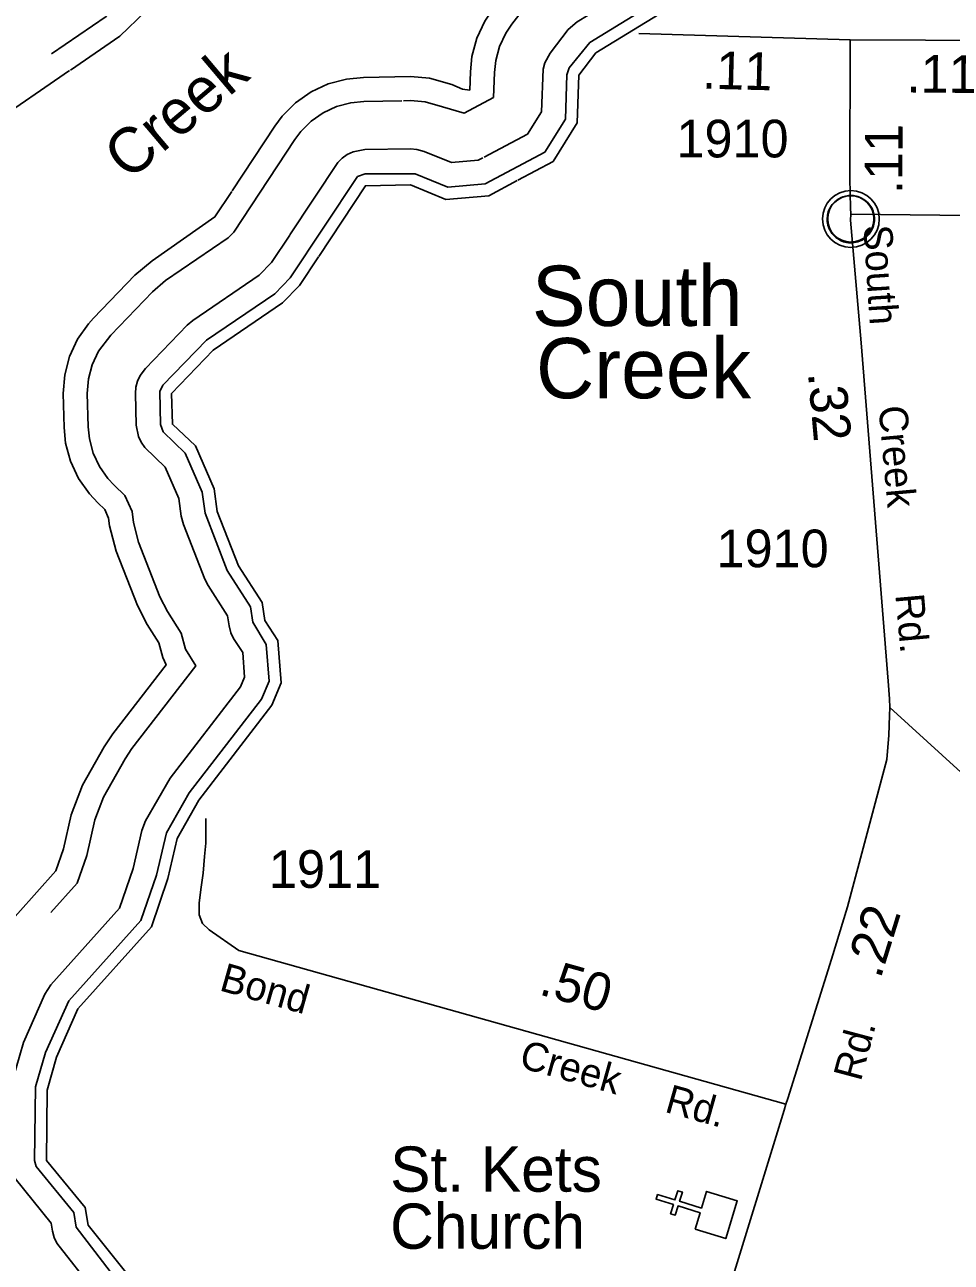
# Model space of a CAD drawing. Extents: x 2532689 to 2764727, y 536648 to 732970.
# Drawn here: x 2684777 to 2687851, y 581670 to 585776 of the extents above; entities that cross this region are included whole.
import ezdxf

# ---------------------------------------------------------------- set-up
doc = ezdxf.new("R2010")
doc.units = 0
for name, color, linetype in [('Exist Civil Demographics Community CELL', 7, 'Continuous'), ('Exist Civil Demographics Community Label', 7, 'Continuous'), ('Exist Cultural Church CELL', 7, 'Continuous'), ('Exist Cultural Church Label', 7, 'Continuous'), ('Exist Hydrographic Buffer Line', 7, 'Continuous'), ('Exist Hydrographic Creek Double Shore', 7, 'Continuous'), ('Exist Hydrographic Creek Single Shore Label', 7, 'Continuous'), ('Exist Road Secondary Mileage Hundredths English Label', 7, 'Continuous'), ('Exist Road Secondary Type 20 Attributed', 7, 'Continuous'), ('Exist Road Secondary Type 51 Attributed', 7, 'Continuous'), ('Exist Road Secondary Type 51 Label', 7, 'Continuous'), ('Exist Road Secondary Type 51 Number Label', 7, 'Continuous')]:
    doc.layers.add(name, color=color, linetype=linetype)

msp = doc.modelspace()

# ---------------------------------------------------------------- linework, layer by layer
at = {"layer": 'Exist Civil Demographics Community CELL'}
msp.add_lwpolyline([(2687440.4, 585143.9), (2687441.4, 585149.5), (2687443.2, 585156.1), (2687446.1, 585163.3), (2687449, 585169), (2687452.3, 585174.7), (2687456.1, 585179.8), (2687460.1, 585184.2), (2687464.7, 585188.8), (2687470.2, 585193.4), (2687475.6, 585197.1), (2687480.5, 585199.9), (2687485.6, 585202.4), (2687491, 585204.7), (2687496.6, 585206.5), (2687501, 585207.7), (2687505.8, 585208.4), (2687509.9, 585209.1), (2687516.3, 585209.4), (2687520.7, 585209.3), (2687526.4, 585209), (2687531.3, 585208.3), (2687536.2, 585207.3), (2687541.2, 585205.9), (2687546.4, 585204), (2687553, 585201), (2687559.3, 585197.5), (2687564.4, 585194), (2687569.5, 585190), (2687572.8, 585186.8), (2687577, 585182.5), (2687580.8, 585177.8), (2687583.9, 585173.2), (2687587, 585168.2), (2687589.5, 585163), (2687591.5, 585158), (2687593.1, 585153), (2687594.4, 585148.4), (2687595.5, 585142.3), (2687596.1, 585137.6), (2687596.4, 585131.6), (2687596.2, 585125.8), (2687595.6, 585120.2), (2687594.7, 585114.7), (2687593, 585108.5), (2687591.1, 585102.7), (2687588.8, 585097.6), (2687585.7, 585091.6), (2687582.4, 585086.3), (2687579, 585081.6), (2687574.7, 585076.8), (2687569.4, 585071.9), (2687564.4, 585067.8), (2687559.4, 585064.3), (2687555.1, 585061.8), (2687548.3, 585058.6), (2687541.1, 585055.9), (2687535.2, 585054.4), (2687528.6, 585053.1), (2687524.1, 585052.6), (2687519.7, 585052.4), (2687514.1, 585052.4), (2687509.8, 585052.8), (2687504.2, 585053.5), (2687498.2, 585054.8), (2687493.6, 585056.1), (2687488.5, 585058), (2687483.9, 585060), (2687480, 585062.2), (2687473.2, 585066.3), (2687467.6, 585070.6), (2687462.7, 585075.1), (2687458.2, 585079.9), (2687455, 585083.9), (2687452.1, 585088.1), (2687448, 585095.2), (2687446.2, 585098.7), (2687444.5, 585102.7), (2687441.9, 585110.9), (2687440.4, 585118), (2687439.7, 585123.1), (2687439.4, 585129.4), (2687439.3, 585134.1), (2687439.9, 585140.6)], close=True, dxfattribs=at)
for centre, radius in [((2687518, 585131.5), 94.3), ((2687517.7, 585131.8), 76.7)]:
    msp.add_circle(centre, radius, dxfattribs=at)
at = {"layer": 'Exist Cultural Church CELL'}
msp.add_lwpolyline([(2687001, 581779.9), (2687017.6, 581834.4), (2686944.8, 581856.7), (2686935.4, 581826.2), (2686920.1, 581830.8), (2686929.5, 581861.4), (2686872, 581879.1), (2686876.7, 581894.4), (2686934.2, 581876.8), (2686943.6, 581907.3), (2686958.9, 581902.6), (2686949.5, 581872.1), (2687022.3, 581849.7), (2687039.3, 581904.8), (2687141.1, 581873.5), (2687102.7, 581748.6)], close=True, dxfattribs=at)
at = {"layer": 'Exist Hydrographic Buffer Line'}
for points in [[(2685900.6, 585601.5), (2686057.4, 585604.3), (2686120, 585598.9), (2686193.6, 585577.6), (2686229.9, 585562.7), (2686253.6, 585559), (2686255.7, 585619.7), (2686260.8, 585670.8), (2686277.2, 585731.5), (2686303.7, 585788.3), (2686329.3, 585827.1), (2686396.6, 585914.2), (2686440.9, 585958.6), (2686484.5, 585990), (2686683.6, 586111.8), (2686812.2, 586231.2), (2686896.1, 586289.6), (2687003.1, 586343.2), (2687111.2, 586377.2), (2687478.8, 586432.3), (2687542.8, 586450.3), (2687648.2, 586479.8), (2687737.4, 586493.2), (2687920.3, 586497.4)], [(2686033.6, 585523.9), (2686057.4, 585524.4), (2686105.8, 585520.1), (2686163.4, 585503.6), (2686235.4, 585482.9), (2686332.8, 585534.9), (2686335.7, 585617.2), (2686339.6, 585657), (2686352.5, 585704.1), (2686373, 585748.3), (2686392.9, 585778.5), (2686457.9, 585862.9), (2686492.3, 585897.4), (2686526.4, 585921.7), (2686732.4, 586047.7), (2686866.6, 586172.7), (2686932.2, 586218), (2687039.2, 586271.6), (2687122.9, 586298.1), (2687495.7, 586354), (2687564.3, 586373.3), (2687669.5, 586402.8), (2687739, 586413.2), (2687922.2, 586417.3)], [(2686301.8, 585337), (2686445.6, 585413.4), (2686491.3, 585486.6), (2686497, 585629.2), (2686502.6, 585649.4), (2686520.2, 585681.3), (2686580.3, 585760), (2686609.8, 585785.2), (2686829.4, 585919.5), (2686975.6, 586055.5), (2687003.7, 586075), (2687110.6, 586128.5), (2687146.7, 586139.9), (2687529.1, 586197.2), (2687607.6, 586219.2), (2687712.8, 586248.8), (2687742.5, 586253.3), (2687944.1, 586256.3)], [(2685259.7, 586064.9), (2685113.4, 585867.6), (2685046.9, 585803.6), (2684865.7, 585679.2)], [(2685325, 586018.9), (2685177.7, 585820), (2685092.2, 585737.6), (2684929.1, 585625.7)], [(2684923.7, 582537.4), (2685162.2, 582803.8), (2685214, 582953.9), (2685247.7, 583095.2), (2685322.7, 583227.7), (2685562.6, 583538.8), (2685587.6, 583598.5), (2685578.4, 583719.3), (2685533.9, 583793.7), (2685526.1, 583844.1), (2685449.2, 583965.6), (2685375.6, 584155.9), (2685366.4, 584225.4), (2685310, 584354.9), (2685236.6, 584425), (2685227.4, 584449.5), (2685224.9, 584559.3), (2685235.8, 584580.1), (2685379.9, 584728.9), (2685606.7, 584883.7), (2685658.2, 584936.3), (2685881.7, 585272.2), (2685906.7, 585281.5), (2686072.6, 585281.3), (2686180.7, 585237.3), (2686304.9, 585248), (2686502.2, 585352.9), (2686570.7, 585462.6), (2686575.4, 585609.6), (2686583.6, 585632.6), (2686651.7, 585717), (2686878, 585855.5)], [(2684926.1, 585623.7), (2684665.1, 585444.6)], [(2685465, 585224.5), (2685606.9, 585439.8), (2685631.7, 585472.9), (2685675.8, 585517.3), (2685727.5, 585553.3), (2685784.1, 585579.8), (2685845, 585596), (2685900.6, 585601.5)], [(2685528.6, 585175.7), (2685673.6, 585395.8), (2685692.8, 585421.5), (2685727.5, 585456), (2685767.5, 585484), (2685811.6, 585504.7), (2685858.9, 585517.3), (2685902.2, 585521.5), (2686027.9, 585523.8)], [(2685656.8, 585079.2), (2685815.5, 585318.7), (2685830.2, 585333.5), (2685847.4, 585345.5), (2685866.3, 585354.3), (2685905.1, 585361.6), (2686057.4, 585364.3), (2686078.1, 585362.5), (2686102.9, 585355.4), (2686193, 585318.6), (2686281.7, 585326.3), (2686297, 585334.4)], [(2685235.2, 583676.7), (2685222, 583725.6), (2685183.5, 583785.8), (2685151.3, 583848.7), (2685080.1, 584029.8), (2685058.6, 584113.7), (2685055.1, 584138.6), (2685042.6, 584167.7), (2685019.2, 584190), (2684991.8, 584219.3), (2684955.7, 584270.7), (2684929.2, 584327.5), (2684913, 584388.2), (2684907.7, 584440.1), (2684904.4, 584552.4), (2684909.9, 584614.9), (2684926.1, 584675.5), (2684952.6, 584732.4), (2684988.7, 584783.7), (2685004.9, 584801.9), (2685142.9, 584945.4), (2685199.5, 584993.2), (2685408.2, 585138.3), (2685464.1, 585223)], [(2685250.7, 583829.1), (2685225.7, 583877.9), (2685154.8, 584058.9), (2685138, 584124.2), (2685133.2, 584160.4), (2685109.5, 584214.5), (2685074.4, 584247.9), (2685052.9, 584270.7), (2685025, 584310.7), (2685004.5, 584354.9), (2684991.8, 584402.1), (2684987.5, 584442.4), (2684984.4, 584552.4), (2684988.7, 584601), (2685001.4, 584648.1), (2685021.9, 584692.4), (2685062.7, 584746.4), (2685200.7, 584889.9), (2685244.4, 584927.1), (2685451.7, 585068.6), (2685470.8, 585087.8), (2685528, 585174.8)], [(2684864, 582590.7), (2685092, 582845.2), (2685136.9, 582975.9), (2685165.4, 583102), (2685177.9, 583134.5), (2685259.6, 583276.5), (2685492.9, 583579.4), (2685506.4, 583611.7), (2685500.3, 583692.6), (2685469.5, 583739.8), (2685460.7, 583758.7), (2685455, 583781.6), (2685449.6, 583815.2), (2685385.5, 583915.4), (2685374.8, 583936.4), (2685303.6, 584117.4), (2685296.5, 584145.4), (2685288.7, 584203.7), (2685243.2, 584308.1), (2685175.5, 584373.6), (2685163.4, 584390.7), (2685154.8, 584409.6), (2685147.4, 584447.1), (2685144.5, 584552.4), (2685146.2, 584573.2), (2685151.7, 584593.4), (2685160.5, 584612.4), (2685177.9, 584635.6), (2685315.9, 584779.1), (2685334.6, 584795), (2685554.8, 584945.4), (2685595.6, 584986.8), (2685656.2, 585078.2)], [(2684863.9, 582830.2), (2684951.2, 582927.8), (2684982.7, 583019.7), (2685009.4, 583137.4), (2685038.5, 583213), (2685110.5, 583340.7), (2685132.6, 583374.2), (2685344.7, 583649.2), (2685310.4, 583704), (2685296.7, 583757.4), (2685250.7, 583829.1)], [(2684689.9, 582756.1), (2684880.6, 582969.1), (2684905.6, 583041.6), (2684931.5, 583155), (2684969, 583252.4), (2685041, 583380), (2685069.5, 583423.1), (2685246.4, 583652.7), (2685235.2, 583676.7)], [(2685008.6, 581574.3), (2684883.5, 581733), (2684874.7, 581751.9), (2684869.3, 581772.8), (2684864.4, 581800.1), (2684745.5, 581947.3), (2684736.7, 581966.3), (2684731.3, 581986.6), (2684729.5, 582008.4), (2684731.5, 582241.6), (2684736.1, 582273.2), (2684772.8, 582398.8), (2684843.7, 582559.2), (2684864, 582590.7)], [(2685085.7, 581605.5), (2684948.1, 581786.2), (2684939.7, 581834.5), (2684814.8, 581987.4), (2684809.5, 582007.7), (2684813, 582251.5), (2684846, 582366.4), (2684923.7, 582537.4)]]:
    msp.add_lwpolyline(points, dxfattribs=at)
at = {"layer": 'Exist Hydrographic Creek Double Shore'}
for points in [[(2686412.7, 585260), (2686530.5, 585322.6), (2686610.4, 585450.6), (2686615.4, 585608.3), (2686672.4, 585682.8), (2686902.4, 585823.4), (2687057.5, 585967.7), (2687164.3, 586021.2), (2687554.3, 586079.7), (2687640.2, 586103.7)], [(2685752.9, 585007.5), (2685907.3, 585241.6), (2686057.4, 585244.4), (2686174.5, 585196.6), (2686316.4, 585208.9), (2686410.5, 585258.8)], [(2685124.4, 581621.2), (2684987.5, 581793), (2684977.4, 581851.7), (2684849.5, 582007.4), (2684851.5, 582240.6), (2684882.5, 582350.2), (2684953.4, 582510.7), (2685197.4, 582783.2), (2685252.4, 582943), (2685282.5, 583075.5), (2685354.5, 583203.2), (2685597.5, 583518.4), (2685628.4, 583591.9), (2685617.4, 583732.6), (2685573.5, 583799.8), (2685564.5, 583858.5), (2685486.3, 583980.2), (2685415.4, 584161.2), (2685405.3, 584236.3), (2685343.4, 584378.3), (2685267.3, 584450.7), (2685264.5, 584552.4), (2685402.5, 584695.9), (2685632.3, 584852.9), (2685689.3, 584911.1), (2685752.1, 585006.2)]]:
    msp.add_lwpolyline(points, dxfattribs=at)
at = {"layer": 'Exist Road Secondary Type 20 Attributed'}
for points in [[(2687517.6, 585147.9), (2688404.4, 585137.6), (2689262.1, 585126.8), (2689294.4, 585115.3)], [(2687302.3, 582194), (2685488, 582703.9), (2685389.5, 582772.4), (2685367.2, 582794.4), (2685356, 582822.4), (2685355.9, 582861.1), (2685361.6, 582906.3), (2685369.2, 582960.9), (2685373.2, 583016.6), (2685377.8, 583060.5), (2685378, 583090.7), (2685377.5, 583142.7)]]:
    msp.add_lwpolyline(points, dxfattribs=at)
at = {"layer": 'Exist Road Secondary Type 51 Attributed'}
for p, q in [((2687515.9, 585726.1), (2686814.7, 585747.5)), ((2688926.2, 582341.6), (2687647.7, 583510.5))]:
    msp.add_line(p, q, dxfattribs=at)
for points in [[(2687517.6, 585147.9), (2687517.1, 585168.4), (2687514.8, 585265.7), (2687515.9, 585726.1)], [(2687515.9, 585726.1), (2687765.1, 585725.1), (2688190.2, 585721.7)], [(2687647.7, 583510.5), (2687645.7, 583539.7), (2687641.6, 583598.2), (2687552.2, 584720.5), (2687516.7, 585127.4), (2687517.6, 585147.9)], [(2687302.3, 582194), (2687308.4, 582213.5), (2687453.2, 582675.8), (2687507, 582849.1), (2687637.6, 583338), (2687643.9, 583418.4), (2687646.6, 583484), (2687647.7, 583510.5)], [(2685991.3, 578805.8), (2686784.4, 580561.6), (2686838.8, 580718.7), (2686900.9, 580888.4), (2687296.3, 582174.4), (2687302.3, 582194)]]:
    msp.add_lwpolyline(points, dxfattribs=at)

# ---------------------------------------------------------------- texts
at = {"layer": 'Exist Civil Demographics Community Label'}
for s, p in [('South', (2686459.7, 584776.6)), ('Creek', (2686473.4, 584536.6))]:
    msp.add_text(s, height=200, dxfattribs=at).set_placement(p)
at = {"layer": 'Exist Cultural Church Label'}
for s, p in [('St. Kets', (2685989.5, 581904)), ('Church', (2685989.5, 581714.6))]:
    msp.add_text(s, height=150, dxfattribs=at).set_placement(p)
at = {"layer": 'Exist Hydrographic Creek Single Shore Label'}
msp.add_text('Creek', height=150, rotation=40.1712, dxfattribs=at).set_placement((2685121.8, 585255.2))
at = {"layer": 'Exist Road Secondary Mileage Hundredths English Label'}
for s, rotation, p in [('.11', 358.5521, (2687023.7, 585564.2)), ('.11', 359.545, (2687702.4, 585551.4)), ('.11', 89.8616, (2687688.9, 585214.2)), ('.32', 275.1066, (2687375.3, 584620.6)), ('.22', 72.7623, (2687616.1, 582607.3)), ('.50', 344.3005, (2686479.5, 582559.5))]:
    msp.add_text(s, height=125, rotation=rotation, dxfattribs=at).set_placement(p)
at = {"layer": 'Exist Road Secondary Type 51 Label'}
for s, rotation, p in [('South', 273.6757, (2687559.6, 585109.1)), ('Creek', 275.1066, (2687609.6, 584508.6)), ('Rd.', 275.1066, (2687665.4, 583884.6)), ('Bond', 344.3005, (2685419.4, 582572.8)), ('Rd.', 75.0401, (2687550.7, 582267.2)), ('Creek', 344.3005, (2686413.4, 582317.6)), ('Rd.', 344.3005, (2686896.8, 582169.6))]:
    msp.add_text(s, height=95, rotation=rotation, dxfattribs=at).set_placement(p)
at = {"layer": 'Exist Road Secondary Type 51 Number Label'}
for s, p in [('1910', (2686939.4, 585335.8)), ('1910', (2687072.4, 583976)), ('1911', (2685587.5, 582912.1))]:
    msp.add_text(s, height=125, dxfattribs=at).set_placement(p)

doc.saveas('drawing.dxf')
